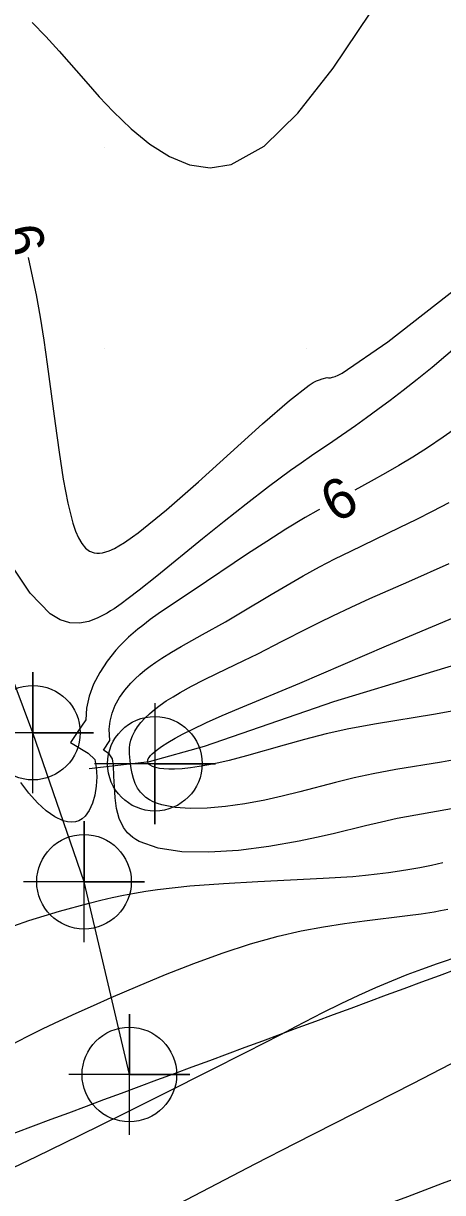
# Model space of a CAD drawing. Extents: x 2602990 to 2605851, y 618069 to 619180.
# Drawn here: x 2603826 to 2603846.7, y 618608.1 to 618666.1 of the extents above; entities that cross this region are included whole.
import ezdxf

# ---------------------------------------------------------------- set-up
doc = ezdxf.new("R2010")
doc.units = 0
for name, color, linetype in [('DTM Contours Major', 7, 'Continuous'), ('DTM Contours Minor', 7, 'Continuous'), ('DTM Contours Minor Text', 7, 'Continuous'), ('Exist DTM Breakline', 7, 'Continuous'), ('Exist DTM Crownline', 7, 'Continuous'), ('Exist DTM QL2 LIDAR Elevation Point', 7, 'Continuous'), ('Exist Roads EOP', 7, 'Continuous'), ('Exist Roads Soil', 7, 'Continuous'), ('Exist Roads Soil Cogo Point CELL', 7, 'Continuous'), ('Exist Structure Minor Pipes RCP 15 Inch Cogo Point CELL', 7, 'Continuous'), ('PH Exist DTM Breakline', 7, 'Continuous')]:
    doc.layers.add(name, color=color, linetype=linetype)

# ---------------------------------------------------------------- blocks, each defined once
blk = doc.blocks.new('EXIST ROADS SOIL COGO POINT')
at = {"layer": 'Exist Roads Soil Cogo Point CELL'}
blk.add_lwpolyline([(0, -0.06), (0, 0.06), (0, 0), (0.06, 0), (-0.06, 0)], dxfattribs=at)
blk.add_circle((0, 0), 0.0469, dxfattribs=at)
blk = doc.blocks.new('EXIST STRUCTURE MINOR PIPES RCP COGO POINT')
at = {"layer": 'Exist Structure Minor Pipes RCP 15 Inch Cogo Point CELL'}
blk.add_lwpolyline([(0, 0.06), (0, -0.06), (0, 0), (0.06, 0), (-0.06, 0)], dxfattribs=at)
blk.add_circle((0, 0), 0.0469, dxfattribs=at)

msp = doc.modelspace()

# ---------------------------------------------------------------- linework, layer by layer
at = {"layer": 'DTM Contours Major'}
for points in [[(2603850.299, 618652.55), (2603846.226, 618649.073), (2603845.485, 618648.475), (2603844.795, 618647.932), (2603844.149, 618647.438), (2603843.542, 618646.987), (2603842.969, 618646.571), (2603842.425, 618646.186), (2603841.301, 618645.409), (2603840.245, 618644.688), (2603839.728, 618644.33), (2603839.21, 618643.964), (2603838.112, 618643.154), (2603837.005, 618642.302), (2603835.911, 618641.433), (2603834.848, 618640.572), (2603832.585, 618638.723), (2603831.706, 618638.022), (2603831.161, 618637.605), (2603830.807, 618637.346), (2603830.461, 618637.107), (2603830.289, 618636.996), (2603830.117, 618636.891), (2603829.661, 618636.648), (2603829.201, 618636.471), (2603828.737, 618636.383), (2603828.264, 618636.404), (2603827.782, 618636.555), (2603827.286, 618636.856), (2603826.306, 618637.873), (2603825.308, 618639.36)], [(2603825.381, 618615.489), (2603826.155, 618615.886), (2603826.944, 618616.275), (2603827.751, 618616.66), (2603828.58, 618617.042), (2603829.434, 618617.426), (2603830.318, 618617.814), (2603831.642, 618618.383), (2603833.013, 618618.951), (2603834.414, 618619.5), (2603835.824, 618620.012), (2603837.223, 618620.47), (2603838.593, 618620.855), (2603839.736, 618621.119), (2603840.835, 618621.328), (2603841.883, 618621.493), (2603842.874, 618621.624), (2603845.013, 618621.878), (2603845.693, 618621.971), (2603846.335, 618622.074), (2603846.648, 618622.132), (2603847.009, 618622.206)]]:
    msp.add_lwpolyline(points, dxfattribs=at)
at = {"layer": 'DTM Contours Minor'}
for points in [[(2603841.018, 618648.575), (2603841.097, 618648.568), (2603841.186, 618648.57), (2603841.291, 618648.588), (2603841.419, 618648.627), (2603841.576, 618648.693), (2603841.769, 618648.792), (2603844.026, 618650.342), (2603847.646, 618653.181), (2603852.134, 618656.918), (2603856.998, 618661.162), (2603861.742, 618665.522), (2603865.874, 618669.606)], [(2603826.396, 618666.189), (2603827.069, 618665.492), (2603827.731, 618664.764), (2603829.05, 618663.261), (2603829.723, 618662.511), (2603830.416, 618661.777), (2603831.307, 618660.917), (2603832.236, 618660.155), (2603833.2, 618659.543), (2603834.195, 618659.136), (2603835.218, 618658.987), (2603836.264, 618659.15), (2603837.893, 618660.062), (2603839.578, 618661.696), (2603841.329, 618663.934), (2603843.158, 618666.658)], [(2603874.1, 618666.406), (2603872.2, 618665.483), (2603868.263, 618663.023), (2603864.061, 618659.882), (2603859.787, 618656.377), (2603851.81, 618649.55), (2603848.497, 618646.863), (2603847.606, 618646.199), (2603846.775, 618645.611), (2603845.998, 618645.09), (2603845.267, 618644.625), (2603844.574, 618644.206), (2603843.913, 618643.824), (2603843.211, 618643.431), (2603842.401, 618642.994)], [(2603826.192, 618654.536), (2603826.372, 618653.752), (2603826.588, 618652.684), (2603826.788, 618651.573), (2603826.973, 618650.424), (2603827.146, 618649.24), (2603827.344, 618647.765), (2603827.534, 618646.291), (2603827.728, 618644.866), (2603827.933, 618643.536), (2603828.159, 618642.346), (2603828.416, 618641.343), (2603828.549, 618640.953), (2603828.694, 618640.616), (2603828.855, 618640.337), (2603829.035, 618640.118), (2603829.237, 618639.964), (2603829.466, 618639.877), (2603829.597, 618639.859), (2603829.738, 618639.861), (2603829.888, 618639.883), (2603830.048, 618639.925), (2603830.218, 618639.986), (2603830.472, 618640.102), (2603830.698, 618640.226), (2603830.98, 618640.4), (2603831.374, 618640.669), (2603831.656, 618640.877), (2603833.063, 618642.017), (2603834.647, 618643.407), (2603837.824, 618646.285), (2603839.155, 618647.445), (2603840.14, 618648.202), (2603840.336, 618648.323), (2603840.504, 618648.41), (2603840.649, 618648.471), (2603840.779, 618648.514), (2603841.018, 618648.575)], [(2603840.645, 618642.037), (2603840.574, 618641.999), (2603839.929, 618641.629), (2603838.979, 618641.054), (2603838.025, 618640.447), (2603837.079, 618639.823), (2603834.382, 618638.006), (2603833.058, 618637.126), (2603832.649, 618636.845), (2603832.256, 618636.565), (2603831.881, 618636.281), (2603831.638, 618636.087), (2603831.404, 618635.889), (2603831.178, 618635.687), (2603830.96, 618635.48), (2603830.751, 618635.267), (2603830.551, 618635.048), (2603830.119, 618634.51), (2603829.745, 618633.943), (2603829.441, 618633.357), (2603829.218, 618632.762), (2603829.087, 618632.168), (2603829.059, 618631.586), (2603828.654, 618631.021), (2603828.304, 618630.464), (2603829.167, 618629.935), (2603829.499, 618629.631), (2603829.57, 618629.225), (2603829.6, 618628.763), (2603829.578, 618628.302), (2603829.507, 618627.859), (2603829.39, 618627.452), (2603829.23, 618627.099), (2603829.029, 618626.819), (2603828.88, 618626.685), (2603828.716, 618626.589), (2603828.538, 618626.53), (2603828.347, 618626.509), (2603828.144, 618626.527), (2603827.93, 618626.584), (2603827.522, 618626.78), (2603827.094, 618627.085), (2603826.66, 618627.482), (2603826.234, 618627.956), (2603825.83, 618628.491)], [(2603847.191, 618627.17), (2603845.417, 618626.865), (2603844.501, 618626.69), (2603843.714, 618626.519), (2603842.925, 618626.333), (2603841.317, 618625.943), (2603840.488, 618625.752), (2603839.636, 618625.572), (2603838.14, 618625.308), (2603836.628, 618625.117), (2603835.164, 618625.024), (2603833.813, 618625.049), (2603832.637, 618625.218), (2603831.702, 618625.552), (2603831.539, 618625.647), (2603831.39, 618625.75), (2603831.255, 618625.863), (2603831.132, 618625.983), (2603831.023, 618626.112), (2603830.926, 618626.249), (2603830.711, 618626.695), (2603830.579, 618627.193), (2603830.508, 618627.724), (2603830.474, 618628.267), (2603830.453, 618628.805), (2603830.422, 618629.319), (2603830.385, 618629.656), (2603830.221, 618629.905), (2603829.939, 618630.08), (2603830.251, 618630.571), (2603830.225, 618630.855), (2603830.22, 618631.135), (2603830.263, 618631.534), (2603830.363, 618631.928), (2603830.519, 618632.315), (2603830.727, 618632.693), (2603830.985, 618633.061), (2603831.291, 618633.415), (2603831.506, 618633.632), (2603831.739, 618633.843), (2603831.989, 618634.05), (2603832.255, 618634.253), (2603832.536, 618634.454), (2603832.833, 618634.652), (2603833.298, 618634.943), (2603833.792, 618635.233), (2603834.851, 618635.828), (2603835.979, 618636.463), (2603836.722, 618636.897), (2603838.252, 618637.812), (2603839.036, 618638.277), (2603839.832, 618638.735), (2603840.637, 618639.178), (2603841.408, 618639.579), (2603842.19, 618639.967), (2603844.619, 618641.131), (2603845.466, 618641.544), (2603846.253, 618641.94), (2603847.066, 618642.37)], [(2603847.785, 618629.698), (2603846.686, 618629.499), (2603844.422, 618629.127), (2603843.299, 618628.918), (2603842.361, 618628.712), (2603841.444, 618628.487), (2603839.665, 618628.024), (2603838.796, 618627.806), (2603837.937, 618627.611), (2603836.948, 618627.425), (2603835.988, 618627.289), (2603835.077, 618627.209), (2603834.235, 618627.192), (2603833.48, 618627.243), (2603832.834, 618627.367), (2603832.604, 618627.441), (2603832.395, 618627.527), (2603832.207, 618627.627), (2603832.04, 618627.739), (2603831.893, 618627.863), (2603831.766, 618627.999), (2603831.62, 618628.209), (2603831.508, 618628.436), (2603831.422, 618628.676), (2603831.359, 618628.922), (2603831.311, 618629.17), (2603831.274, 618629.413), (2603831.252, 618629.579), (2603831.234, 618629.741), (2603831.223, 618629.899), (2603831.219, 618630.056), (2603831.226, 618630.21), (2603831.244, 618630.364), (2603831.295, 618630.584), (2603831.374, 618630.804), (2603831.482, 618631.023), (2603831.619, 618631.242), (2603831.785, 618631.459), (2603831.982, 618631.675), (2603832.207, 618631.891), (2603832.461, 618632.104), (2603832.742, 618632.317), (2603833.049, 618632.529), (2603833.381, 618632.741), (2603833.736, 618632.951), (2603834.303, 618633.262), (2603834.91, 618633.574), (2603835.549, 618633.889), (2603836.895, 618634.538), (2603837.585, 618634.875), (2603838.796, 618635.489), (2603840.03, 618636.122), (2603840.663, 618636.441), (2603841.309, 618636.758), (2603842.214, 618637.186), (2603843.145, 618637.61), (2603845.076, 618638.463), (2603847.074, 618639.344)], [(2603847.674, 618632.104), (2603846.299, 618631.858), (2603843.474, 618631.401), (2603842.098, 618631.146), (2603840.973, 618630.894), (2603839.902, 618630.62), (2603838.886, 618630.338), (2603837.021, 618629.804), (2603836.173, 618629.579), (2603835.648, 618629.456), (2603835.15, 618629.352), (2603834.68, 618629.269), (2603834.24, 618629.207), (2603833.832, 618629.165), (2603833.459, 618629.144), (2603833.179, 618629.143), (2603832.927, 618629.156), (2603832.704, 618629.182), (2603832.513, 618629.221), (2603832.358, 618629.273), (2603832.24, 618629.338), (2603832.182, 618629.389), (2603832.144, 618629.445), (2603832.133, 618629.476), (2603832.126, 618629.507), (2603832.125, 618629.53), (2603832.136, 618629.602), (2603832.155, 618629.653), (2603832.2, 618629.731), (2603832.265, 618629.815), (2603832.349, 618629.903), (2603832.55, 618630.077), (2603832.809, 618630.266), (2603833.121, 618630.467), (2603833.481, 618630.677), (2603833.884, 618630.896), (2603834.326, 618631.119), (2603835.041, 618631.457), (2603835.816, 618631.802), (2603836.637, 618632.153), (2603839.666, 618633.417), (2603843.97, 618635.262), (2603847.384, 618636.702)], [(2603889.097, 618635.921), (2603881.643, 618632.629), (2603877.151, 618630.647), (2603875.999, 618630.126), (2603875.448, 618629.87), (2603874.886, 618629.602), (2603874.293, 618629.311), (2603873.648, 618628.986), (2603871.604, 618627.923), (2603869.172, 618626.622), (2603866.481, 618625.156), (2603863.658, 618623.601), (2603860.831, 618622.033), (2603853.352, 618617.857), (2603851.879, 618617.044), (2603850.43, 618616.254), (2603848.981, 618615.477), (2603847.134, 618614.507), (2603845.255, 618613.538), (2603839.435, 618610.576), (2603837.439, 618609.551), (2603832.902, 618607.187)], [(2603824.728, 618621.1), (2603826.239, 618621.631), (2603827.753, 618622.102), (2603829.216, 618622.503), (2603829.794, 618622.645), (2603830.361, 618622.774), (2603830.92, 618622.889), (2603831.477, 618622.994), (2603832.038, 618623.087), (2603832.607, 618623.169), (2603834.219, 618623.35), (2603835.892, 618623.478), (2603837.581, 618623.572), (2603840.831, 618623.729), (2603842.303, 618623.827), (2603842.919, 618623.883), (2603843.506, 618623.945), (2603844.066, 618624.015), (2603844.604, 618624.092), (2603845.123, 618624.177), (2603845.627, 618624.268), (2603846.199, 618624.384), (2603846.761, 618624.512)], [(2603825.472, 618609.383), (2603826.612, 618609.932), (2603828.747, 618610.973), (2603830.924, 618612.046), (2603833.077, 618613.118), (2603835.139, 618614.155), (2603837.043, 618615.122), (2603838.722, 618615.985), (2603839.467, 618616.372), (2603840.811, 618617.065), (2603841.72, 618617.514), (2603842.593, 618617.928), (2603843.43, 618618.306), (2603844.23, 618618.648), (2603844.992, 618618.955), (2603845.715, 618619.227), (2603846.498, 618619.502), (2603847.668, 618619.905), (2603848.404, 618620.174), (2603849.337, 618620.536), (2603850.386, 618620.963), (2603851.883, 618621.602)]]:
    msp.add_lwpolyline(points, dxfattribs=at)
at = {"layer": 'Exist DTM Breakline'}
msp.add_spline([(2603647.352, 618520.802), (2603704.337, 618541.966), (2603758.983, 618562.663), (2603811.118, 618582.434), (2603865.604, 618602.567), (2603913.966, 618621.231), (2603963.574, 618640.143), (2603974.725, 618636.355), (2603978.77, 618630.138), (2603971.844, 618627.992), (2603956.88, 618621.982), (2603923.969, 618609.772), (2603877.426, 618591.796), (2603827.273, 618571.857), (2603776.875, 618552.809), (2603720.479, 618530.104), (2603675.109, 618514.176), (2603657.355, 618505.354), (2603640.368, 618498.804), (2603619.191, 618491.366), (2603591.676, 618480.386)], degree=3, dxfattribs=at)
at = {"layer": 'Exist DTM Crownline'}
msp.add_spline([(2603233.488, 618380.754), (2603285.185, 618400.095), (2603335.457, 618418.629), (2603390.812, 618439.069), (2603440.087, 618457.325), (2603493.996, 618477.231), (2603542.655, 618495.301), (2603600.808, 618516.867), (2603653.659, 618536.362), (2603706.222, 618555.742), (2603764.811, 618577.593), (2603823.52, 618599.847), (2603878.564, 618620.56), (2603937.951, 618643.078), (2603997.369, 618665.789), (2604036.209, 618680.665), (2604055.311, 618688.017)], degree=3, dxfattribs=at)
at = {"layer": 'Exist DTM QL2 LIDAR Elevation Point'}
for p, q in [((2603830, 618660), (2603830, 618660)), ((2603830, 618650), (2603830, 618650)), ((2603840, 618650), (2603840, 618650)), ((2603830, 618640), (2603830, 618640))]:
    msp.add_line(p, q, dxfattribs=at)
at = {"layer": 'Exist Roads EOP'}
for points in [[(2603230.17, 618389.98), (2603282.929, 618409.597), (2603332.773, 618427.868), (2603388.167, 618448.413), (2603437.203, 618466.721), (2603490.778, 618486.527), (2603539.039, 618504.558), (2603597.451, 618526.156), (2603651.053, 618545.972), (2603705.208, 618566.084), (2603762.02, 618587.183), (2603820.334, 618609.162), (2603876.341, 618629.99), (2603934.909, 618652.28), (2603996.409, 618675.568), (2604033.216, 618689.957), (2604052.01, 618697.199)], [(2604034.633, 618668.486), (2603984.89, 618650.123), (2603936.767, 618631.654), (2603888.195, 618613.335), (2603837.766, 618594.258), (2603782.918, 618573.705), (2603731.939, 618554.39), (2603671.126, 618532.171), (2603621.822, 618514.106), (2603561.545, 618491.877), (2603506.421, 618471.293), (2603452.163, 618451.33), (2603398.364, 618431.316), (2603341.431, 618410.355), (2603281.65, 618388.199), (2603223.033, 618366.475), (2603185.717, 618352.612)]]:
    msp.add_spline(points, degree=3, dxfattribs=at)
at = {"layer": 'Exist Roads Soil'}
msp.add_lwpolyline([(2603831.216, 618613.993), (2603828.968, 618623.558), (2603826.431, 618630.955), (2603814.523, 618662.806)], dxfattribs=at)
at = {"layer": 'PH Exist DTM Breakline'}
msp.add_lwpolyline([(2603829.217, 618629.186), (2603832.213, 618629.517), (2603834.945, 618630.288), (2603841.363, 618632.509), (2603850.515, 618635.28)], dxfattribs=at)

# ---------------------------------------------------------------- block references
at = {"layer": 'Exist Roads Soil Cogo Point CELL', "xscale": 50, "yscale": 50}
for p in [(2603826.431, 618630.955), (2603828.968, 618623.558), (2603831.216, 618613.993)]:
    msp.add_blockref('EXIST ROADS SOIL COGO POINT', p, dxfattribs=at)
at = {"layer": 'Exist Structure Minor Pipes RCP 15 Inch Cogo Point CELL', "xscale": 50, "yscale": 50}
msp.add_blockref('EXIST STRUCTURE MINOR PIPES RCP COGO POINT', (2603832.481, 618629.412), dxfattribs=at)

# ---------------------------------------------------------------- texts
at = {"layer": 'DTM Contours Minor Text'}
for rotation, p in [(285.16801, (2603824.81, 618655.874)), (28.5656, (2603841.426, 618641.327))]:
    msp.add_text('6', height=2, rotation=rotation, dxfattribs=at).set_placement(p)

doc.saveas('drawing.dxf')
